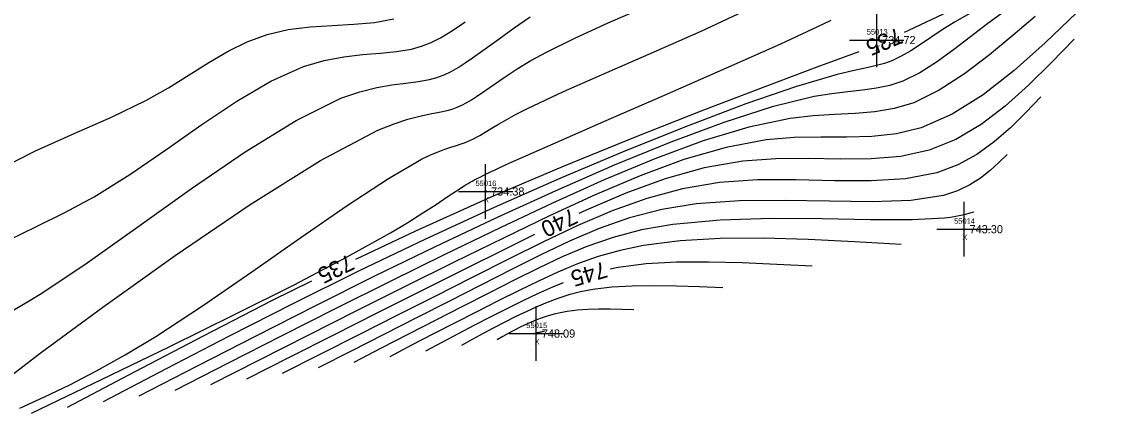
# Model space of a CAD drawing. Extents: x 1378535 to 1380697, y 997729 to 1000024.
# Drawn here: x 1379395 to 1379595, y 998744.2 to 998816.1 of the extents above; entities that cross this region are included whole.
import ezdxf

# ---------------------------------------------------------------- set-up
doc = ezdxf.new("R2010")
doc.units = 0
for name, color, linetype in [('RD_DTM_Major1', 7, 'Continuous'), ('RD_DTM_Major1_Lbl', 7, 'Continuous'), ('RD_DTM_Minor1', 7, 'Continuous'), ('RD_EX_Misc', 7, 'Continuous'), ('RD_EX_Misc_txCode', 7, 'Continuous'), ('RD_EX_TX_Misc_ELEV', 7, 'Continuous'), ('RD_SMD_Locator', 7, 'Continuous')]:
    doc.layers.add(name, color=color, linetype=linetype)

msp = doc.modelspace()

# ---------------------------------------------------------------- linework, layer by layer
at = {"layer": 'RD_DTM_Major1'}
for points in [[(1379595.47, 998835.87), (1379594.28, 998834.71), (1379593.06, 998833.59), (1379592.3, 998832.94), (1379591.51, 998832.29), (1379590.66, 998831.63), (1379589.74, 998830.97), (1379588.74, 998830.28), (1379587.63, 998829.57), (1379583.33, 998827.06), (1379578.21, 998824.35), (1379572.67, 998821.58), (1379567.14, 998818.91), (1379562.03, 998816.49), (1379557.73, 998814.47), (1379556.94, 998814.09)], [(1379387.45, 998773.27), (1379387.94, 998773.58), (1379392.67, 998776.06), (1379397.68, 998778.48), (1379402.91, 998781.05), (1379408.29, 998783.95), (1379414.86, 998788.06), (1379421.47, 998792.6), (1379428.03, 998797.2), (1379434.48, 998801.51), (1379440.73, 998805.19), (1379446.71, 998807.88), (1379450.5, 998808.99), (1379454.11, 998809.66), (1379457.54, 998810.05), (1379460.77, 998810.31), (1379463.77, 998810.6), (1379466.53, 998811.07), (1379468.37, 998811.6), (1379470.13, 998812.3), (1379471.84, 998813.15), (1379473.55, 998814.16), (1379475.31, 998815.31), (1379476.37, 998816.05)], [(1379588.15, 998812.9), (1379584, 998808.6), (1379579.8, 998804.44), (1379575.51, 998800.6), (1379571.07, 998797.22), (1379566.43, 998794.47), (1379561.55, 998792.49), (1379556.35, 998791.36), (1379550.89, 998790.91), (1379545.23, 998790.87), (1379539.39, 998790.96), (1379533.41, 998790.93), (1379527.35, 998790.5), (1379520.25, 998789.24), (1379513.08, 998787.23), (1379505.86, 998784.59), (1379498.6, 998781.51), (1379497.22, 998780.87)], [(1379548.65, 998810.59), (1379540.92, 998807.72), (1379531.41, 998804.16), (1379520.1, 998799.83), (1379507.56, 998794.9), (1379494.36, 998789.53), (1379481.08, 998783.87), (1379467.28, 998777.66), (1379456.27, 998772.43)], [(1379489.09, 998777.01), (1379483.94, 998774.48), (1379476.05, 998770.55), (1379468.12, 998766.58), (1379460.17, 998762.57), (1379452.2, 998758.55), (1379444.22, 998754.5), (1379436.23, 998750.45)], [(1379540.06, 998771.2), (1379533.61, 998771.55), (1379527.24, 998771.83), (1379521.06, 998771.98), (1379515.14, 998771.93), (1379509.58, 998771.62), (1379504.46, 998770.98), (1379502.97, 998770.67)], [(1379448.18, 998768.47), (1379440.98, 998764.89), (1379428.28, 998758.39), (1379415.77, 998751.84), (1379403.36, 998745.26)], [(1379494.35, 998768.14), (1379492.39, 998767.35), (1379489.66, 998766.14), (1379486.95, 998764.85), (1379484.03, 998763.4), (1379481.08, 998761.91), (1379478.1, 998760.38), (1379475.11, 998758.82), (1379472.11, 998757.23), (1379469.1, 998755.64)]]:
    msp.add_lwpolyline(points, dxfattribs=at)
at = {"layer": 'RD_DTM_Minor1'}
for points in [[(1379390.05, 998748.91), (1379398.36, 998755.23), (1379409.85, 998763.71), (1379423.17, 998773.2), (1379436.94, 998782.55), (1379449.8, 998790.6), (1379460.38, 998796.18), (1379463.32, 998797.37), (1379465.87, 998798.2), (1379468.06, 998798.77), (1379469.96, 998799.16), (1379471.61, 998799.47), (1379473.06, 998799.79), (1379474.02, 998800.07), (1379474.92, 998800.4), (1379475.79, 998800.79), (1379476.66, 998801.24), (1379477.53, 998801.76), (1379478.44, 998802.34), (1379480.01, 998803.41), (1379481.76, 998804.63), (1379483.72, 998805.98), (1379485.94, 998807.43), (1379488.45, 998808.95), (1379491.28, 998810.53), (1379496.64, 998813.16), (1379502.62, 998815.86), (1379508.88, 998818.6)], [(1379391.76, 998762.17), (1379395.03, 998764.04), (1379398.69, 998766.26), (1379406.98, 998771.81), (1379416.31, 998778.44), (1379426.17, 998785.47), (1379436.02, 998792.21), (1379445.34, 998797.97), (1379453.58, 998802.05), (1379457.03, 998803.24), (1379460.15, 998804.02), (1379462.95, 998804.5), (1379465.48, 998804.82), (1379467.76, 998805.1), (1379469.82, 998805.47), (1379471.21, 998805.86), (1379472.53, 998806.37), (1379473.81, 998806.98), (1379475.08, 998807.7), (1379476.39, 998808.52), (1379477.74, 998809.44), (1379480.08, 998811.12), (1379482.63, 998812.97), (1379485.38, 998814.95), (1379488.32, 998816.98)], [(1379394.63, 998745.14), (1379399.14, 998747.2), (1379403.81, 998749.44), (1379408.73, 998751.98), (1379413.97, 998754.91), (1379419.62, 998758.33), (1379428.18, 998763.93), (1379437.2, 998770.15), (1379446.21, 998776.46), (1379454.73, 998782.36), (1379462.28, 998787.34), (1379468.39, 998790.88), (1379469.99, 998791.64), (1379471.41, 998792.23), (1379472.66, 998792.69), (1379473.78, 998793.06), (1379474.77, 998793.37), (1379475.66, 998793.65), (1379476.26, 998793.87), (1379476.82, 998794.09), (1379477.37, 998794.33), (1379477.92, 998794.6), (1379478.48, 998794.89), (1379479.05, 998795.21), (1379480.05, 998795.8), (1379481.18, 998796.49), (1379482.48, 998797.27), (1379484, 998798.14), (1379485.77, 998799.12), (1379487.85, 998800.18), (1379494.4, 998803.27), (1379502.38, 998806.78), (1379511.04, 998810.54), (1379519.67, 998814.36), (1379527.51, 998818.04)], [(1379569.86, 998818.08), (1379566.19, 998815.99), (1379563.93, 998814.58), (1379561.87, 998813.21), (1379559.97, 998811.93), (1379558.17, 998810.76), (1379556.43, 998809.76), (1379554.7, 998808.94), (1379553.32, 998808.44), (1379551.87, 998808.03), (1379550.32, 998807.67), (1379548.63, 998807.3), (1379546.75, 998806.89), (1379544.65, 998806.38), (1379537.17, 998804.18), (1379527.92, 998801), (1379517.31, 998797.01), (1379505.78, 998792.39), (1379493.76, 998787.33), (1379481.68, 998782.01), (1379469.07, 998776.2), (1379456.82, 998770.32), (1379444.85, 998764.37), (1379433.09, 998758.37), (1379421.48, 998752.34), (1379409.93, 998746.3)], [(1379575.44, 998818.05), (1379572.29, 998815.77), (1379569.15, 998813.34), (1379566.02, 998810.92), (1379562.91, 998808.65), (1379559.81, 998806.68), (1379556.73, 998805.18), (1379554.33, 998804.4), (1379551.88, 998803.89), (1379549.32, 998803.53), (1379546.6, 998803.23), (1379543.66, 998802.87), (1379540.43, 998802.35), (1379532.74, 998800.47), (1379523.87, 998797.62), (1379514.11, 998793.98), (1379503.73, 998789.73), (1379493.01, 998785.06), (1379482.23, 998780.14), (1379470.89, 998774.78), (1379459.76, 998769.36), (1379448.8, 998763.89), (1379437.97, 998758.39), (1379427.21, 998752.87), (1379416.5, 998747.34)], [(1379581, 998817.08), (1379576.97, 998813.64), (1379572.62, 998810.02), (1379568.05, 998806.54), (1379563.37, 998803.5), (1379558.71, 998801.23), (1379555.14, 998800.14), (1379551.57, 998799.54), (1379547.94, 998799.23), (1379544.19, 998799.04), (1379540.24, 998798.8), (1379536.03, 998798.33), (1379528.42, 998796.74), (1379520.08, 998794.2), (1379511.18, 998790.91), (1379501.89, 998787.04), (1379492.38, 998782.76), (1379482.81, 998778.26), (1379472.66, 998773.36), (1379462.62, 998768.42), (1379452.66, 998763.44), (1379442.76, 998758.43), (1379432.91, 998753.41), (1379423.08, 998748.37)], [(1379588.57, 998817.74), (1379582.86, 998812.21), (1379577.15, 998807.12), (1379571.45, 998802.68), (1379565.76, 998799.11), (1379560.08, 998796.64), (1379555.57, 998795.54), (1379551.03, 998795.04), (1379546.41, 998794.91), (1379541.66, 998794.91), (1379536.76, 998794.82), (1379531.65, 998794.41), (1379524.28, 998793.03), (1379516.54, 998790.77), (1379508.48, 998787.8), (1379500.23, 998784.32), (1379491.83, 998780.45), (1379483.39, 998776.38), (1379474.37, 998771.95), (1379465.39, 998767.49), (1379456.44, 998762.99), (1379447.5, 998758.48), (1379438.57, 998753.95), (1379429.65, 998749.41)], [(1379390.39, 998788.79), (1379397.5, 998792.36), (1379404.62, 998795.55), (1379411.46, 998798.57), (1379417.76, 998801.62), (1379421.91, 998803.97), (1379425.73, 998806.33), (1379429.35, 998808.6), (1379432.86, 998810.67), (1379436.39, 998812.43), (1379440.03, 998813.77), (1379443.91, 998814.64), (1379447.92, 998815.13), (1379451.96, 998815.4), (1379455.93, 998815.64), (1379459.74, 998815.98), (1379463.27, 998816.62)], [(1379396.78, 998744.22), (1379409.64, 998750.4), (1379422.18, 998756.47), (1379434.07, 998762.32), (1379445, 998767.82), (1379454.63, 998772.87), (1379462.66, 998777.35), (1379465.85, 998779.26), (1379468.63, 998781.01), (1379471.03, 998782.56), (1379473.06, 998783.92), (1379474.77, 998785.05), (1379476.18, 998785.96), (1379476.58, 998786.2), (1379476.95, 998786.42), (1379477.31, 998786.62), (1379477.66, 998786.81), (1379478, 998786.99), (1379478.59, 998787.3), (1379478.85, 998787.43), (1379479.11, 998787.56), (1379479.68, 998787.85), (1379480.54, 998788.27), (1379481.16, 998788.57), (1379481.86, 998788.9), (1379482.65, 998789.28), (1379483.55, 998789.69), (1379484.57, 998790.16), (1379491.96, 998793.45), (1379501.83, 998797.75), (1379512.98, 998802.61), (1379524.21, 998807.54), (1379534.34, 998812.06), (1379542.16, 998815.71), (1379543.57, 998816.4)], [(1379582.02, 998802.32), (1379579.28, 998799.43), (1379576.46, 998796.63), (1379573.5, 998794.03), (1379570.31, 998791.72), (1379566.82, 998789.79), (1379562.95, 998788.35), (1379557.23, 998787.26), (1379550.91, 998786.88), (1379544.15, 998786.91), (1379537.15, 998787.07), (1379530.05, 998787.06), (1379523.05, 998786.59), (1379516.3, 998785.44), (1379509.75, 998783.66), (1379503.35, 998781.37), (1379497.04, 998778.68), (1379490.77, 998775.71), (1379484.48, 998772.57), (1379477.67, 998769.14), (1379470.79, 998765.67), (1379463.84, 998762.15), (1379456.85, 998758.61), (1379449.84, 998755.06), (1379442.8, 998751.49)], [(1379575.89, 998791.73), (1379574.35, 998790.22), (1379572.73, 998788.75), (1379570.97, 998787.37), (1379569, 998786.13), (1379566.75, 998785.06), (1379564.15, 998784.22), (1379558.19, 998783.29), (1379551.1, 998783.02), (1379543.25, 998783.12), (1379535, 998783.29), (1379526.72, 998783.24), (1379518.78, 998782.69), (1379512.46, 998781.64), (1379506.55, 998780.08), (1379500.95, 998778.12), (1379495.56, 998775.83), (1379490.27, 998773.31), (1379484.99, 998770.65), (1379479.23, 998767.73), (1379473.38, 998764.75), (1379467.45, 998761.73), (1379461.46, 998758.68), (1379455.43, 998755.61), (1379449.38, 998752.53)], [(1379569.77, 998781.14), (1379569, 998780.92), (1379568.21, 998780.71), (1379567.37, 998780.5), (1379566.47, 998780.32), (1379565.48, 998780.15), (1379564.38, 998780.01), (1379558.44, 998779.71), (1379550.76, 998779.75), (1379541.93, 998779.9), (1379532.54, 998779.95), (1379523.19, 998779.68), (1379514.47, 998778.89), (1379508.73, 998777.87), (1379503.53, 998776.5), (1379498.73, 998774.84), (1379494.21, 998772.95), (1379489.84, 998770.88), (1379485.49, 998768.7), (1379480.75, 998766.29), (1379475.91, 998763.81), (1379470.99, 998761.29), (1379466.01, 998758.74), (1379460.99, 998756.16), (1379455.95, 998753.56)], [(1379556.43, 998775.19), (1379547.81, 998775.69), (1379539.32, 998776.11), (1379531.08, 998776.34), (1379523.21, 998776.29), (1379515.85, 998775.89), (1379509.11, 998775.03), (1379504.8, 998774.12), (1379500.79, 998772.97), (1379497, 998771.63), (1379493.37, 998770.12), (1379489.81, 998768.49), (1379486.27, 998766.76), (1379482.42, 998764.84), (1379478.52, 998762.86), (1379474.56, 998760.83), (1379470.57, 998758.78), (1379466.55, 998756.69), (1379462.53, 998754.6)], [(1379523.69, 998767.21), (1379519.4, 998767.4), (1379515.15, 998767.56), (1379511.02, 998767.63), (1379507.05, 998767.57), (1379503.29, 998767.36), (1379499.8, 998766.93), (1379497.54, 998766.49), (1379495.41, 998765.94), (1379493.38, 998765.3), (1379491.43, 998764.57), (1379489.54, 998763.77), (1379487.67, 998762.91), (1379485.67, 998761.95), (1379483.67, 998760.95), (1379481.67, 998759.91), (1379479.68, 998758.85), (1379477.68, 998757.77), (1379475.68, 998756.68)], [(1379507.33, 998763.21), (1379505.16, 998763.27), (1379503.01, 998763.3), (1379500.91, 998763.3), (1379498.87, 998763.24), (1379496.93, 998763.11), (1379495.09, 998762.89), (1379493.87, 998762.68), (1379492.72, 998762.41), (1379491.61, 998762.09), (1379490.54, 998761.74), (1379489.5, 998761.35), (1379488.49, 998760.92), (1379487.42, 998760.44), (1379486.37, 998759.93), (1379485.33, 998759.39), (1379484.3, 998758.84), (1379483.27, 998758.28), (1379482.25, 998757.72)], [(1379490.96, 998759.22), (1379490.5, 998759.15), (1379490.35, 998759.12), (1379490.2, 998759.09), (1379490.06, 998759.06), (1379489.95, 998759.04), (1379489.85, 998759.02), (1379489.75, 998759), (1379489.65, 998758.97), (1379489.55, 998758.95), (1379489.45, 998758.92), (1379489.35, 998758.9), (1379489.24, 998758.87), (1379489.14, 998758.84), (1379489.03, 998758.81), (1379488.93, 998758.78), (1379488.82, 998758.75)]]:
    msp.add_lwpolyline(points, dxfattribs=at)
at = {"layer": 'RD_EX_Misc'}
for p, q in [((1379551.92, 998807.73), (1379551.92, 998817.73)), ((1379546.92, 998812.73), (1379556.92, 998812.73)), ((1379480.13, 998779.93), (1379480.13, 998789.93)), ((1379475.13, 998784.93), (1379485.13, 998784.93)), ((1379567.95, 998773), (1379567.95, 998783)), ((1379562.95, 998778), (1379572.95, 998778)), ((1379489.44, 998753.85), (1379489.44, 998763.85)), ((1379484.44, 998758.85), (1379494.44, 998758.85))]:
    msp.add_line(p, q, dxfattribs=at)
at = {"layer": 'RD_SMD_Locator'}
for centre in [(1379551.92, 998812.73), (1379480.13, 998784.93), (1379567.95, 998778), (1379489.44, 998758.85)]:
    msp.add_circle(centre, 0.15, dxfattribs=at)

# ---------------------------------------------------------------- texts
at = {"layer": 'RD_DTM_Major1_Lbl'}
for s, rotation, p in [('735', 202.8965, (1379555.81, 998815.1)), ('740', 205.3837, (1379496.02, 998781.98)), ('735', 206.1016, (1379455.01, 998773.51)), ('745', 196.4005, (1379501.92, 998772.14))]:
    msp.add_text(s, height=3, rotation=rotation, dxfattribs=at).set_placement(p)
at = {"layer": 'RD_EX_Misc_txCode'}
for s, p in [('55013', (1379550.09, 998813.73)), ('X', (1379551.61, 998810.73)), ('55016', (1379478.27, 998785.93)), ('X', (1379479.81, 998782.93)), ('55014', (1379566.12, 998779)), ('X', (1379567.64, 998776)), ('55015', (1379487.6, 998759.85)), ('X', (1379489.12, 998756.85))]:
    msp.add_text(s, height=1, dxfattribs=at).set_placement(p)
at = {"layer": 'RD_EX_TX_Misc_ELEV'}
for s, p in [('734.72', (1379552.92, 998811.98)), ('734.38', (1379481.13, 998784.18)), ('743.30', (1379568.95, 998777.25)), ('748.09', (1379490.44, 998758.1))]:
    msp.add_text(s, height=1.5, dxfattribs=at).set_placement(p)

doc.saveas('drawing.dxf')
